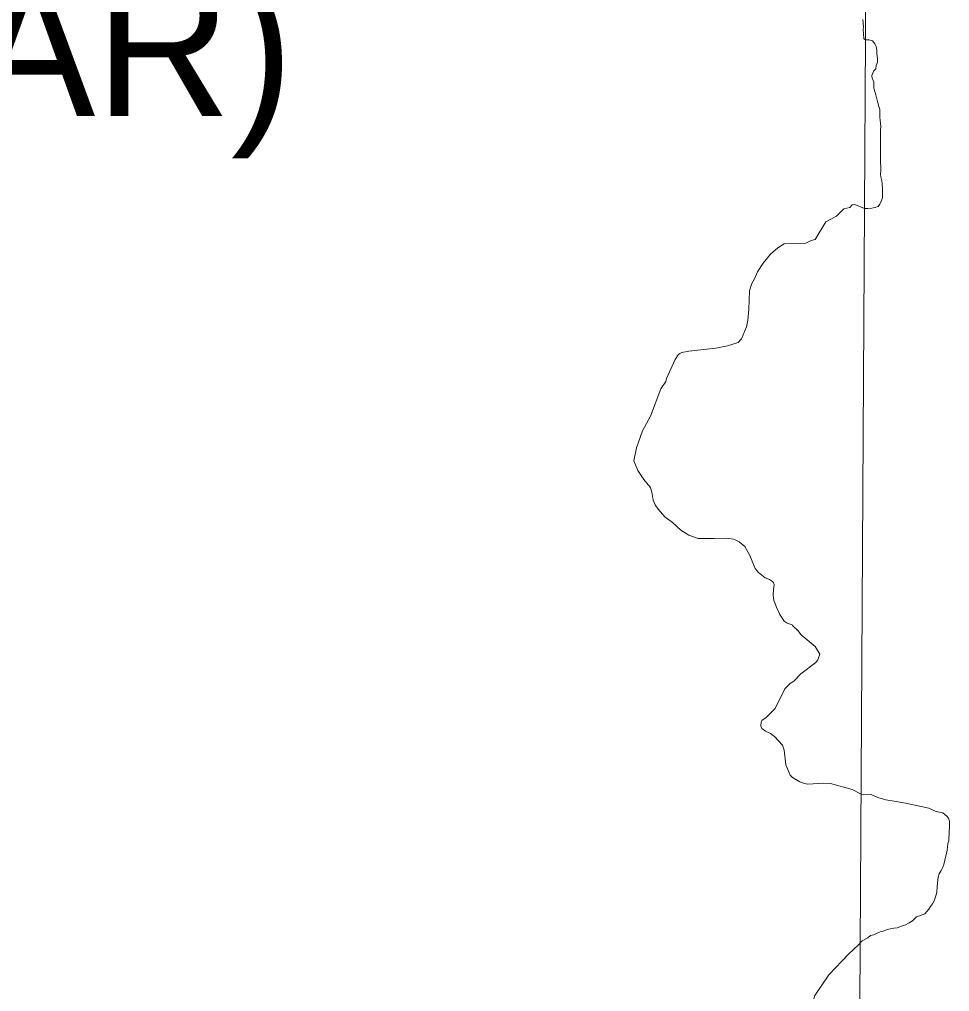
# Model space of a CAD drawing. Extents: x 553962 to 842807, y 8883888 to 9032388.
# Drawn here: x 604536 to 607842, y 8901238 to 8904694 of the extents above; entities that cross this region are included whole.
import ezdxf

# ---------------------------------------------------------------- set-up
doc = ezdxf.new("R2010")
doc.units = 0
doc.header["$LTSCALE"] = 160
doc.layers.add('6', color=7, linetype='Continuous', lineweight=13)

msp = doc.modelspace()

# ---------------------------------------------------------------- linework, layer by layer
at = {"layer": '6'}
for points in [[(607657.7, 8924743.3), (607574.2, 8909874.9), (607505, 8898170.6)], [(607533.6, 8904693.8), (607536.3, 8904667.9), (607534.5, 8904658.1), (607535.4, 8904643.6), (607536.9, 8904625.2), (607543, 8904621.2)], [(607543, 8904621.2), (607555.3, 8904621.2), (607567.5, 8904618), (607576.6, 8904606.8), (607580.6, 8904597.6), (607583.5, 8904584.3), (607583.5, 8904574.1), (607584.4, 8904563.9), (607585.3, 8904552.7), (607585.3, 8904541.5), (607581.1, 8904530.3), (607580, 8904518.1), (607573, 8904511.2), (607565.9, 8904494.7), (607566.7, 8904484.5), (607572.6, 8904473.3), (607572.5, 8904463.1), (607572.4, 8904449.9), (607579.4, 8904426.4), (607587.3, 8904397.8), (607590.3, 8904384.6), (607593.3, 8904373.3), (607594.2, 8904361.1), (607594.1, 8904345.8), (607595, 8904335.6), (607596, 8904324.4), (607596.9, 8904313.2), (607596.8, 8904300), (607596.8, 8904288.8), (607596.7, 8904276.5), (607596.6, 8904265.3), (607596.5, 8904253.1), (607596.4, 8904239.9), (607596.3, 8904225.6), (607596.2, 8904214.4), (607596.1, 8904201.2), (607596, 8904184.9), (607596.9, 8904169.6), (607596.9, 8904157.3), (607596.8, 8904144.1), (607597.7, 8904133.9), (607600.7, 8904120.7), (607602.6, 8904108.4), (607603.5, 8904094.1), (607603.5, 8904082.9), (607603.4, 8904070.7), (607603.3, 8904059.5), (607598.1, 8904048.3), (607594, 8904037.2), (607587.8, 8904029), (607576.6, 8904025), (607565.4, 8904023.1), (607551.2, 8904022.1), (607539.5, 8904022.2)], [(607539.5, 8904022.2), (607505.3, 8904036.4), (607495.6, 8904034.6), (607487.2, 8904025.2), (607466.3, 8904021.2), (607439.6, 8903994.4), (607439.6, 8903994.4)], [(607439.6, 8903994.4), (607401.7, 8903974.1), (607363.5, 8903911.4), (607350.2, 8903907.7), (607330.3, 8903899), (607254.4, 8903896.8), (607231.9, 8903881.8), (607205, 8903859.6), (607178.8, 8903827.1), (607158.9, 8903797.1), (607148.6, 8903771.3), (607139.2, 8903755.2), (607130.6, 8903728.9), (607128.7, 8903662.2), (607125.2, 8903625.1), (607119.4, 8903601.2), (607102.3, 8903559), (607089.9, 8903545.3), (607051.9, 8903533.7), (607010.8, 8903525), (606914.4, 8903515.1), (606889.7, 8903509.6), (606883, 8903506.6), (606877.2, 8903501.5), (606866.2, 8903484.8), (606836, 8903417.6), (606832.9, 8903406.8), (606815, 8903380.7), (606778.9, 8903283.1), (606749.9, 8903231.4), (606728.4, 8903170.9), (606719, 8903125.1), (606734, 8903090.3), (606755.2, 8903058.8), (606770.8, 8903040), (606775.7, 8903035.2), (606778.4, 8903028.4)], [(606778.4, 8903028.4), (606783.4, 8903013.8), (606788, 8902984.9), (606794.7, 8902968.1), (606806, 8902952.7), (606830.2, 8902925.4), (606857.1, 8902905.1), (606886.3, 8902878.8), (606914.4, 8902860.1), (606948, 8902848.9), (607006.6, 8902848.1), (607048.1, 8902849.7), (607075.3, 8902846.4), (607093.9, 8902836.4), (607113.6, 8902820.6), (607131.9, 8902788.2), (607150.9, 8902742.4), (607162, 8902727.5), (607186, 8902709.2), (607201.3, 8902703.4), (607212.6, 8902696.1), (607216.2, 8902691.5), (607217.8, 8902685.4), (607215.4, 8902668.2), (607214.9, 8902646.2), (607217.1, 8902629.1), (607225.2, 8902606.8), (607238.2, 8902578.9), (607253.8, 8902555.2), (607264.3, 8902547.5), (607282.7, 8902541.7), (607283.6, 8902539), (607302, 8902521), (607314.7, 8902506.1), (607364.1, 8902464.6), (607381.1, 8902437), (607373.8, 8902416.9), (607366.9, 8902407.5), (607313.2, 8902367.6), (607289.9, 8902342.3), (607273.6, 8902332.1), (607256.1, 8902313.6), (607221.8, 8902244.4), (607189.3, 8902212.4), (607173.9, 8902201.2), (607171.6, 8902197.4), (607171.2, 8902181.6), (607174.7, 8902173.2), (607187.8, 8902163.1), (607205.5, 8902155), (607219.1, 8902145.2), (607248.4, 8902113.7), (607254.3, 8902096.2), (607259.3, 8902043.8), (607274.6, 8902007), (607283.9, 8901998.8), (607310.1, 8901983.3), (607326.6, 8901977.4), (607338.1, 8901975.5), (607395.1, 8901979.1), (607418.6, 8901977.9), (607495.8, 8901956.3), (607527.2, 8901939.7)], [(607527.2, 8901939.7), (607536.2, 8901937), (607536.2, 8901937), (607562.8, 8901938.1), (607562.8, 8901938.1), (607562.8, 8901938.1), (607587.2, 8901928.1)], [(607587.2, 8901928.1), (607614.9, 8901919.2), (607614.9, 8901919.2), (607614.9, 8901919.2), (607614.9, 8901919.2), (607651.6, 8901913.7), (607651.6, 8901913.7), (607651.6, 8901913.7), (607684.9, 8901908.1), (607684.9, 8901908.1), (607684.9, 8901908.1), (607740.3, 8901895.9), (607740.3, 8901895.9), (607740.3, 8901895.9), (607740.3, 8901895.9), (607768.1, 8901890.4), (607768.1, 8901890.4), (607768.1, 8901890.4), (607794.7, 8901878.2), (607818, 8901873.8), (607831.7, 8901862), (607837.7, 8901853.8), (607841.7, 8901843.6), (607841.6, 8901833.4), (607841.6, 8901821.2), (607840.5, 8901808), (607840.4, 8901794.7), (607839.3, 8901784.6), (607839.2, 8901773.3), (607835.1, 8901764.2), (607834, 8901753), (607832.9, 8901740.8), (607830.8, 8901728.6), (607827.6, 8901715.3), (607825.5, 8901705.2), (607821.3, 8901689.9), (607818.2, 8901679.8), (607812, 8901668.6), (607804.8, 8901656.4), (607801.7, 8901644.2), (607800.6, 8901634), (607797.9, 8901612)], [(607797.9, 8901612), (607796.2, 8901592.3), (607794.1, 8901582.1), (607790, 8901570.9), (607786.9, 8901560.8), (607780.7, 8901549.6), (607773.5, 8901540.5), (607768.3, 8901530.3), (607761.2, 8901522.2), (607754, 8901514.1), (607743.8, 8901511.1), (607734.6, 8901507.1), (607724.4, 8901503.1), (607717.2, 8901496), (607710.1, 8901488.9), (607697.8, 8901481.9), (607685.6, 8901474.8), (607674.4, 8901471.8), (607665.2, 8901467.8), (607655, 8901464.8), (607643.8, 8901463.9), (607630.5, 8901460.9), (607620.4, 8901458.9), (607606.1, 8901452.9), (607594.9, 8901449.9), (607582.6, 8901443.9), (607572.4, 8901439.9), (607561.2, 8901436.9), (607551, 8901428.8), (607530.6, 8901418.8), (607518.6, 8901403.9)], [(607518.6, 8901403.9), (607482.1, 8901370.7), (607412.3, 8901297.6), (607362.4, 8901224.5), (607352.5, 8901188), (607342.5, 8901164.7), (607332.5, 8901088.4), (607319.2, 8901041.9), (607299.3, 8901002), (607289.3, 8900968.8), (607272.7, 8900938.9), (607233.9, 8900903.3)]]:
    msp.add_lwpolyline(points, dxfattribs=at)

# ---------------------------------------------------------------- texts
msp.add_text('(PÃO DE AÇUCAR)', height=500, dxfattribs=at).set_placement((599529.4, 8904351.2))

doc.saveas('drawing.dxf')
